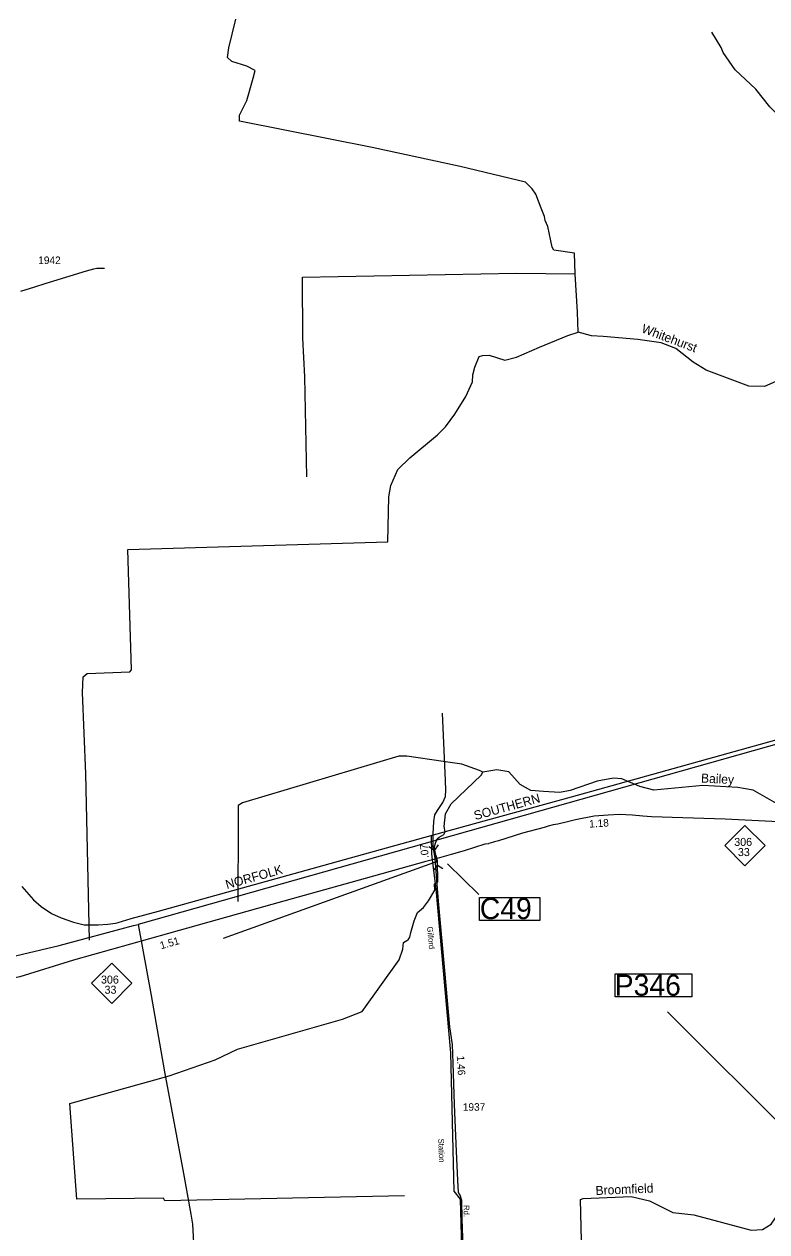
# Model space of a CAD drawing. Extents: x 2532689 to 2764727, y 536648 to 732970.
# Drawn here: x 2641218 to 2653505, y 565369 to 585362 of the extents above; entities that cross this region are included whole.
import ezdxf

# ---------------------------------------------------------------- set-up
doc = ezdxf.new("R2010")
doc.units = 0
for name, color, linetype in [('Exist Hydrographic Creek Single Shore', 7, 'Continuous'), ('Exist Hydrographic Creek Single Shore Label', 7, 'Continuous'), ('Exist Railroad Mainline', 7, 'Continuous'), ('Exist Railroad Mainline Label', 7, 'Continuous'), ('Exist Road Primary NC Attributed', 7, 'Continuous'), ('Exist Road Primary NC Mileage Hundredths English Label', 7, 'Continuous'), ('Exist Road Primary NC Shield CELL', 7, 'Continuous'), ('Exist Road Primary NC Shield Number Label', 7, 'Continuous'), ('Exist Road Primary NC Structure Culvert CELL', 7, 'Continuous'), ('Exist Road Primary NC Structure Culvert Number Label', 7, 'Continuous'), ('Exist Road Secondary Mileage Hundredths English Label', 7, 'Continuous'), ('Exist Road Secondary Structure Pipe Number Label', 7, 'Continuous'), ('Exist Road Secondary Type 20 Attributed', 7, 'Continuous'), ('Exist Road Secondary Type 51 Label', 7, 'Continuous'), ('Exist Road Secondary Type 51 Number Label', 7, 'Continuous'), ('Exist Utilities Electrical Transmission Line', 7, 'Continuous')]:
    doc.layers.add(name, color=color, linetype=linetype)

msp = doc.modelspace()

# ---------------------------------------------------------------- linework, layer by layer
at = {"layer": 'Exist Hydrographic Creek Single Shore'}
for points in [[(2650332, 581228), (2650324, 581569), (2649981, 581621), (2649955, 581669), (2649881, 582011), (2649837, 582111), (2649827, 582176), (2649774, 582315), (2649685, 582548), (2649625, 582637), (2649515, 582745), (2648434, 583003), (2646976, 583322), (2644782, 583755), (2644781, 583857), (2644900, 584101), (2645009, 584470), (2645039, 584596), (2644904, 584666), (2644652, 584745), (2644585, 584811), (2644606, 584969), (2644721, 585447)], [(2655012, 579490), (2654975, 579656), (2654963, 580223), (2654928, 580297), (2654922, 580573), (2654925, 580806), (2654964, 580932), (2654997, 581315), (2654964, 581681), (2654924, 581998), (2654912, 582523), (2654875, 582672), (2654805, 582853), (2654659, 583034), (2654372, 583226), (2654048, 583512), (2653554, 583991), (2653323, 584287), (2652982, 584605), (2652784, 584893), (2652749, 584973), (2652594, 585230)], [(2645897, 577870), (2645860, 579521), (2645829, 580163), (2645824, 581171), (2649364, 581241), (2650332, 581228)], [(2650386, 580261), (2650370, 580596), (2650332, 581228)], [(2642298, 570200), (2642238, 572949), (2642183, 574296), (2642194, 574556), (2642259, 574614), (2642967, 574640), (2642992, 574673), (2642931, 576664), (2647237, 576792), (2647254, 577535), (2647283, 577726), (2647403, 577987), (2647598, 578185), (2648057, 578562), (2648187, 578698), (2648341, 578908), (2648526, 579198), (2648637, 579442), (2648643, 579557), (2648674, 579683), (2648745, 579860), (2648803, 579879), (2648911, 579880), (2649171, 579802), (2649362, 579849), (2649742, 580015), (2650212, 580209), (2650386, 580261)], [(2655012, 579490), (2654937, 579496), (2654760, 579601), (2654592, 579640), (2654317, 579649), (2653967, 579635), (2653745, 579527), (2653655, 579445), (2653465, 579365), (2653206, 579367), (2652500, 579634), (2652289, 579764), (2652001, 579992), (2651757, 580084), (2651372, 580144), (2650796, 580189), (2650604, 580201), (2650386, 580261)], [(2648805, 572978), (2648754, 573008), (2648460, 573111), (2648151, 573155), (2647549, 573242), (2647415, 573246), (2644832, 572472), (2644758, 572430), (2644757, 572095), (2644751, 570837)], [(2651402, 572741), (2651108, 572870), (2650966, 572881), (2650700, 572828), (2650254, 572675), (2650079, 572645), (2649812, 572657), (2649603, 572678), (2649426, 572773), (2649238, 572985), (2649037, 573017), (2648805, 572978)], [(2648058, 571509), (2648047, 571561), (2648007, 571671), (2648007, 571747), (2648031, 571823), (2648051, 571874), (2648086, 571902), (2648159, 571947), (2648182, 571994), (2648166, 572078), (2648187, 572289), (2648280, 572457), (2648781, 572927), (2648805, 572978)], [(2653667, 572458), (2653279, 572682), (2653028, 572728), (2652444, 572757), (2651637, 572682), (2651402, 572741)], [(2647509, 565965), (2643544, 565883), (2643526, 565925), (2642092, 565910), (2641972, 567494), (2643615, 567951), (2644376, 568218), (2644747, 568394), (2646486, 568891), (2646809, 569016), (2647421, 569870), (2647481, 570048), (2647496, 570158), (2647549, 570195), (2647571, 570202), (2647598, 570245), (2647617, 570324), (2647673, 570518), (2647728, 570654), (2647826, 570741), (2647907, 570851), (2648013, 571028), (2648006, 571132), (2648063, 571164), (2648058, 571509)], [(2644515, 570230), (2647998, 571486), (2648058, 571509)], [(2650468, 564078), (2650420, 565902), (2650469, 565920), (2651260, 565955), (2651562, 565885), (2651950, 565688), (2652300, 565652), (2653248, 565399), (2653431, 565409), (2653579, 565497), (2653878, 565936), (2654024, 566100), (2654264, 566195), (2654472, 566226)]]:
    msp.add_lwpolyline(points, dxfattribs=at)
at = {"layer": 'Exist Railroad Mainline'}
msp.add_lwpolyline([(2641178, 571089), (2641375, 570864), (2641498, 570754), (2641670, 570640), (2641828, 570566), (2642034, 570494), (2642213, 570454), (2642443, 570449), (2642604, 570461), (2642732, 570480), (2642772, 570492), (2642990, 570555), (2643440, 570679), (2644474, 570964), (2645486, 571246), (2647215, 571725), (2648671, 572129), (2650272, 572573), (2651953, 573040), (2653973, 573601)], dxfattribs=at)
at = {"layer": 'Exist Road Primary NC Attributed'}
for points in [[(2654141, 572134), (2652818, 572203), (2651937, 572231), (2651773, 572236), (2651597, 572240), (2651455, 572251), (2651284, 572265), (2651064, 572280), (2650878, 572268), (2650649, 572253), (2650342, 572188), (2650205, 572157), (2650045, 572119), (2649969, 572108), (2649885, 572084), (2649819, 572065), (2649465, 571967), (2649063, 571844), (2649002, 571824), (2648984, 571818), (2648906, 571796), (2648898, 571794), (2648842, 571785), (2648495, 571675), (2648285, 571616), (2647976, 571529)], [(2647976, 571529), (2647864, 571499), (2646861, 571217), (2645081, 570720), (2643608, 570309), (2642037, 569866), (2641146, 569592), (2641010, 569564), (2640834, 569546), (2640717, 569566), (2640652, 569582), (2640501, 569629), (2640314, 569721)]]:
    msp.add_lwpolyline(points, dxfattribs=at)
at = {"layer": 'Exist Road Primary NC Shield CELL'}
for points in [[(2652810, 571763), (2653143, 572096), (2653476, 571763), (2653143, 571430)], [(2642333, 569484), (2642666, 569817), (2642999, 569484), (2642666, 569151)]]:
    msp.add_lwpolyline(points, close=True, dxfattribs=at)
at = {"layer": 'Exist Road Primary NC Structure Culvert CELL'}
for p, q in [((2647915, 571748), (2648006, 571690)), ((2648069, 571777), (2648006, 571690)), ((2648006, 571690), (2648054, 571436)), ((2647991, 571348), (2648054, 571436)), ((2648145, 571378), (2648054, 571436))]:
    msp.add_line(p, q, dxfattribs=at)
at = {"layer": 'Exist Road Primary NC Structure Culvert Number Label'}
msp.add_line((2648223, 571464), (2648741, 570954), dxfattribs=at)
msp.add_lwpolyline([(2648754, 570906), (2649749, 570906), (2649749, 570526), (2648754, 570526)], close=True, dxfattribs=at)
at = {"layer": 'Exist Road Secondary Structure Pipe Number Label'}
msp.add_line((2654391, 566486), (2651863, 569014), dxfattribs=at)
msp.add_lwpolyline([(2650996, 569642), (2652262, 569642), (2652262, 569259), (2650996, 569259)], close=True, dxfattribs=at)
at = {"layer": 'Exist Road Secondary Type 20 Attributed'}
for points in [[(2641165, 580940), (2641395, 581014), (2641568, 581069), (2642252, 581277), (2642369, 581310), (2642423, 581320), (2642486, 581325), (2642545, 581324)], [(2647976, 571529), (2647965, 571628), (2647959, 571931)], [(2648490, 563891), (2648436, 565913), (2648335, 566043), (2648276, 568330), (2648036, 571048), (2647976, 571529)]]:
    msp.add_lwpolyline(points, dxfattribs=at)
at = {"layer": 'Exist Utilities Electrical Transmission Line'}
for points in [[(2657321, 576901), (2657316, 576323), (2657306, 575869), (2657295, 575541), (2657297, 575485), (2657293, 575376), (2657290, 575228), (2657292, 575160), (2657290, 575134), (2657285, 574840), (2657279, 574640), (2657279, 574538), (2657274, 574492), (2656911, 574378), (2656547, 574270), (2656023, 574114), (2655681, 574015), (2655540, 573974), (2655424, 573941), (2655408, 573932), (2643106, 570460)], [(2648020, 571551), (2647983, 571752), (2647985, 571842), (2647986, 571915), (2647986, 571960), (2647994, 572164), (2648014, 572271), (2648056, 572344), (2648100, 572413), (2648145, 572478), (2648189, 572579), (2648197, 572681), (2648191, 572843), (2648157, 573584), (2648141, 573956)], [(2648511, 563892), (2648511, 563950), (2648508, 564100), (2648492, 564824), (2648463, 565580), (2648457, 565887), (2648431, 565977), (2648404, 566022), (2648391, 566224), (2648373, 566699), (2648339, 567475), (2648314, 568160), (2648305, 568470), (2648263, 568764), (2648179, 569696), (2648075, 570844), (2648020, 571551)], [(2636243, 568918), (2637972, 569234), (2639262, 569521), (2640275, 569753), (2641800, 570111), (2643027, 570440), (2643106, 570460)], [(2643106, 570460), (2643321, 569284), (2643539, 568017), (2643854, 566334), (2643973, 565660), (2644002, 565495), (2644032, 564985), (2644066, 564338), (2644126, 563609), (2644169, 562848), (2644260, 560722), (2644326, 559059), (2644356, 557453), (2644359, 557109), (2644417, 555970), (2644518, 554004), (2644544, 553105), (2644544, 552984)]]:
    msp.add_lwpolyline(points, dxfattribs=at)

# ---------------------------------------------------------------- texts
at = {"layer": 'Exist Hydrographic Creek Single Shore Label'}
for s, rotation, p in [('Whitehurst', 339.349, (2651419, 580264)), ('Bailey', 357.1616, (2652413, 572808)), ('Broomfield', 2.549, (2650674, 565978))]:
    msp.add_text(s, height=150, rotation=rotation, dxfattribs=at).set_placement(p)
at = {"layer": 'Exist Railroad Mainline Label'}
for s, rotation, p in [('SOUTHERN', 15.4758, (2648683, 572184)), ('NORFOLK', 15.5807, (2644573, 571043))]:
    msp.add_text(s, height=150, rotation=rotation, dxfattribs=at).set_placement(p)
at = {"layer": 'Exist Road Primary NC Mileage Hundredths English Label'}
for s, rotation, p in [('1.18', 3.7843, (2650570, 572060)), ('1.51', 15.7507, (2643484, 570046))]:
    msp.add_text(s, height=125, rotation=rotation, dxfattribs=at).set_placement(p)
at = {"layer": 'Exist Road Primary NC Shield Number Label'}
for s, p in [('306', (2652966, 571758)), ('33', (2653026, 571590)), ('306', (2642489, 569479)), ('33', (2642548, 569311))]:
    msp.add_text(s, height=132.5, dxfattribs=at).set_placement(p)
at = {"layer": 'Exist Road Primary NC Structure Culvert Number Label'}
msp.add_text('C49', height=350, dxfattribs=at).set_placement((2648757, 570546))
at = {"layer": 'Exist Road Secondary Mileage Hundredths English Label'}
for s, rotation, p in [('.07', 95.1838, (2647912, 571563)), ('1.46', 273.5078, (2648375, 568282))]:
    msp.add_text(s, height=125, rotation=rotation, dxfattribs=at).set_placement(p)
at = {"layer": 'Exist Road Secondary Structure Pipe Number Label'}
msp.add_text('P346', height=350, dxfattribs=at).set_placement((2650989, 569278))
at = {"layer": 'Exist Road Secondary Type 51 Label'}
for s, rotation, p in [('Gilford', 275.1504, (2647884, 570419)), ('Station', 272.0921, (2648069, 566911)), ('Rd.', 271.2118, (2648487, 565811))]:
    msp.add_text(s, height=95, rotation=rotation, dxfattribs=at).set_placement(p)
at = {"layer": 'Exist Road Secondary Type 51 Number Label'}
for s, p in [('1942', (2641451, 581391)), ('1937', (2648475, 567374))]:
    msp.add_text(s, height=125, dxfattribs=at).set_placement(p)

doc.saveas('drawing.dxf')
